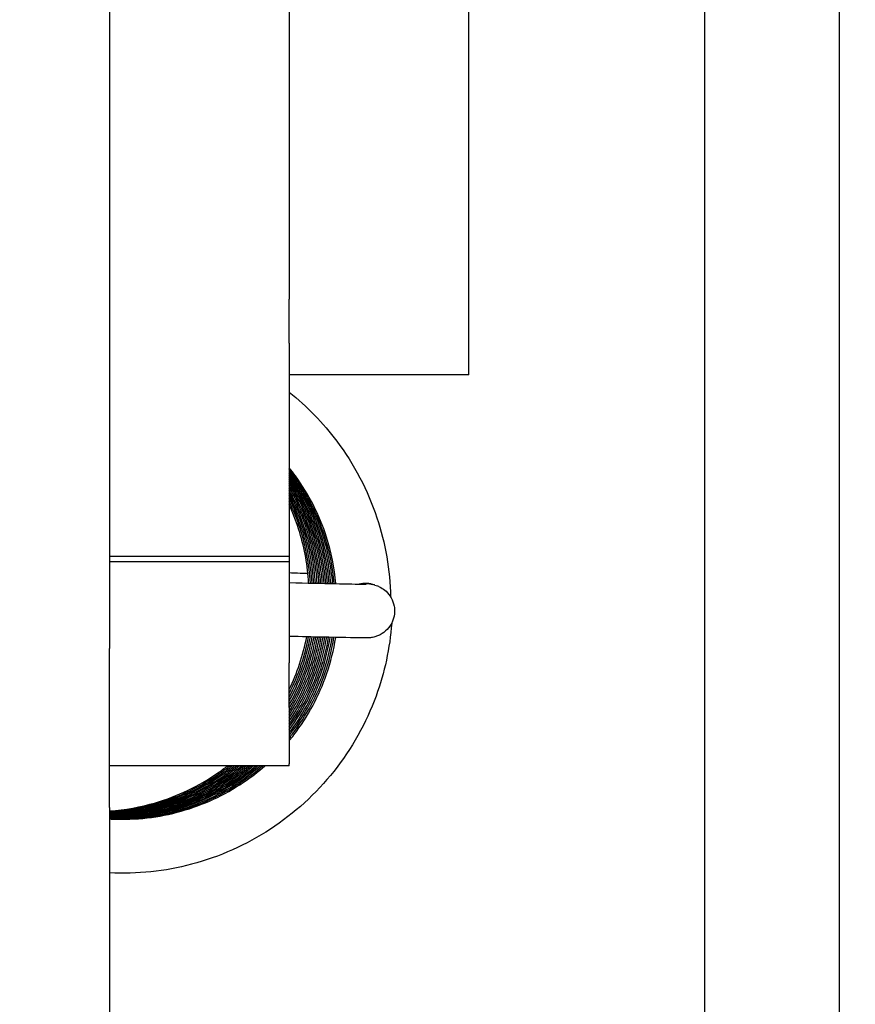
# Model space of a CAD drawing. Header units: millimetres. Extents: x 49320 to 60117, y -4209 to 20568.
# Tile 314 of 479: x 52409.08 to 52410.94, y 9893.06 to 9895.25. Entities that reach past the tile are written whole.
import ezdxf

# ---------------------------------------------------------------- set-up
doc = ezdxf.new("R2010")
doc.units = ezdxf.units.MM
doc.layers.add('_AA PROJ.warstwy', color=7, linetype='Continuous', lineweight=18, true_color=0x0000f0)
doc.layers.add('_mt_wymiary konstr', color=3, linetype='Continuous')
doc.layers.add('ARCATA', color=4, linetype='Continuous')
doc.styles.add('100', font='romans.shx', dxfattribs={"width": 0.65, "height": 18})
doc.dimstyles.new('k100', dxfattribs={"dimtxt": 18, "dimasz": 7, "dimexe": 10, "dimexo": 20, "dimgap": 4, "dimtad": 1, "dimdec": 1, "dimrnd": 0.5, "dimzin": 9, "dimdsep": 46, "dimtxsty": 'Standard', "dimcen": 12.534, "dimclrd": 256, "dimclre": 256, "dimclrt": 7, "dimadec": 0, "dimazin": 0, "dimtfac": 1, "dimtdec": 1, "dimtmove": 2, "dimatfit": 3, "dimfxl": 30, "dimfxlon": 1, "dimtolj": 1, "dimtzin": 0, "dimarcsym": 0})

# ---------------------------------------------------------------- blocks, each defined once
blk = doc.blocks.new('WINDA 2 DZ')
at = {"layer": 'ARCATA', "color": 5, "true_color": 0x1414ff}
for p, q in [((172.525, 65.0677), (172.525, 88.1177)), ((172.525, 65.0696), (172.525, 88.1158)), ((172.825, 65.0677), (172.825, 88.1177)), ((171.2, 83.5191), (171.2, 76.4648)), ((171.2, 83.5191), (171.2, 76.4648)), ((171.6, 82.212), (171.6, 77.3474)), ((171.6, 82.212), (171.6, 77.3474)), ((172, 77.074), (172, 80.059)), ((172, 77.074), (172, 80.059)), ((171.6, 77.3474), (171.6, 77.2506)), ((171.6, 77.3474), (171.6, 77.2506)), ((171.6, 77.2506), (171.6, 77.2425)), ((171.6, 77.2506), (171.6, 77.2425)), ((171.6, 77.144), (171.6, 77.2425)), ((171.6, 77.144), (171.6, 77.2425)), ((171.6, 77.144), (171.6, 76.6696)), ((171.6, 77.144), (171.6, 76.6696)), ((172, 77.074), (171.6, 77.074)), ((172, 77.074), (171.6, 77.074)), ((171.6, 76.6696), (171.2, 76.6696)), ((171.6, 76.6696), (171.2, 76.6696)), ((171.6, 76.6696), (171.2, 76.6696)), ((171.6, 76.6696), (171.2, 76.6696)), ((171.6, 76.6576), (171.2, 76.6576)), ((171.6, 76.6576), (171.2, 76.6576)), ((171.6, 76.6696), (171.6, 76.6696)), ((171.6, 76.6696), (171.6, 76.6576)), ((171.6, 76.6696), (171.6, 76.6576)), ((171.6, 76.6696), (171.6, 76.6696)), ((171.6, 76.6576), (171.6, 76.4331)), ((171.6, 76.6576), (171.6, 76.4331)), ((171.7908, 76.606), (171.7859, 76.6074)), ((171.7908, 76.606), (171.7859, 76.6074)), ((171.2, 76.1113), (171.2, 76.4648)), ((171.2, 76.1113), (171.2, 76.4648)), ((171.6, 76.3346), (171.6, 76.4331)), ((171.6, 76.3346), (171.6, 76.4331)), ((171.6, 76.3346), (171.6, 76.2084)), ((171.6, 76.3346), (171.6, 76.2084)), ((171.6, 76.2039), (171.2, 76.2039)), ((171.6, 76.2039), (171.2, 76.2039)), ((171.6, 76.2039), (171.6, 76.2084)), ((171.6, 76.2039), (171.6, 76.2084)), ((171.2, 76.1113), (171.2, 75.1901)), ((171.2, 76.1113), (171.2, 75.1901))]:
    blk.add_line(p, q, dxfattribs=at)
blk.add_arc((171.7694, 76.5499), 0.06, 70.144, 103.4937, dxfattribs=at)
blk.add_arc((171.7694, 76.5499), 0.06, 70.144, 103.4937, dxfattribs=at)
for points, knots in [([(171.6, 77.0351), (171.6396, 77.0035), (171.6753, 76.9667), (171.7443, 76.8752), (171.7748, 76.8168), (171.8139, 76.6994), (171.8244, 76.6393), (171.8257, 76.5796)], [0.2370865, 0.2370865, 0.2370865, 0.2370865, 0.3888318, 0.3888318, 0.5818495, 0.5818495, 0.7611673, 0.7611673, 0.7611673, 0.7611673]), ([(171.6, 77.0351), (171.6396, 77.0035), (171.6753, 76.9667), (171.7443, 76.8752), (171.7748, 76.8168), (171.8139, 76.6994), (171.8244, 76.6393), (171.8257, 76.5796)], [0.2370865, 0.2370865, 0.2370865, 0.2370865, 0.3888318, 0.3888318, 0.5818495, 0.5818495, 0.7611673, 0.7611673, 0.7611673, 0.7611673]), ([(171.704, 76.6092), (171.7008, 76.6444), (171.6936, 76.6794), (171.6673, 76.7614), (171.6437, 76.808), (171.6092, 76.8551), (171.6047, 76.861), (171.6, 76.8668)], [0.9741165, 0.9741165, 0.9741165, 0.9741165, 1.080046, 1.080046, 1.2336545, 1.2336545, 1.2560271, 1.2560271, 1.2560271, 1.2560271]), ([(171.704, 76.6092), (171.7008, 76.6444), (171.6936, 76.6794), (171.6673, 76.7614), (171.6437, 76.808), (171.6092, 76.8551), (171.6047, 76.861), (171.6, 76.8668)], [0.9741165, 0.9741165, 0.9741165, 0.9741165, 1.080046, 1.080046, 1.2336545, 1.2336545, 1.2560271, 1.2560271, 1.2560271, 1.2560271]), ([(171.7002, 76.6092), (171.697, 76.6456), (171.6896, 76.6817), (171.6625, 76.7645), (171.6388, 76.8109), (171.6058, 76.8556), (171.6029, 76.8594), (171.6, 76.8631)], [0.9724724, 0.9724724, 0.9724724, 0.9724724, 1.0817226, 1.0817226, 1.2349755, 1.2349755, 1.2492324, 1.2492324, 1.2492324, 1.2492324]), ([(171.7002, 76.6092), (171.697, 76.6456), (171.6896, 76.6817), (171.6625, 76.7645), (171.6388, 76.8109), (171.6058, 76.8556), (171.6029, 76.8594), (171.6, 76.8631)], [0.9724724, 0.9724724, 0.9724724, 0.9724724, 1.0817226, 1.0817226, 1.2349755, 1.2349755, 1.2492324, 1.2492324, 1.2492324, 1.2492324]), ([(171.6966, 76.6093), (171.6935, 76.6477), (171.6855, 76.6858), (171.6571, 76.7688), (171.6335, 76.8136), (171.6028, 76.8552), (171.6014, 76.857), (171.6, 76.8589)], [0.9712952, 0.9712952, 0.9712952, 0.9712952, 1.0866071, 1.0866071, 1.2355524, 1.2355524, 1.2424949, 1.2424949, 1.2424949, 1.2424949]), ([(171.6966, 76.6093), (171.6935, 76.6477), (171.6855, 76.6858), (171.6571, 76.7688), (171.6335, 76.8136), (171.6028, 76.8552), (171.6014, 76.857), (171.6, 76.8589)], [0.9712952, 0.9712952, 0.9712952, 0.9712952, 1.0866071, 1.0866071, 1.2355524, 1.2355524, 1.2424949, 1.2424949, 1.2424949, 1.2424949]), ([(171.6925, 76.6094), (171.6894, 76.6476), (171.6816, 76.6857), (171.6536, 76.7693), (171.6297, 76.8148), (171.6, 76.8551)], [0.9684676, 0.9684676, 0.9684676, 0.9684676, 1.0834547, 1.0834547, 1.2343663, 1.2343663, 1.2343663, 1.2343663]), ([(171.6925, 76.6094), (171.6894, 76.6476), (171.6816, 76.6857), (171.6536, 76.7693), (171.6297, 76.8148), (171.6, 76.8551)], [0.9684676, 0.9684676, 0.9684676, 0.9684676, 1.0834547, 1.0834547, 1.2343663, 1.2343663, 1.2343663, 1.2343663]), ([(171.6888, 76.6095), (171.6858, 76.6472), (171.6783, 76.6847), (171.6512, 76.7667), (171.6285, 76.8112), (171.6, 76.8508)], [0.9700897, 0.9700897, 0.9700897, 0.9700897, 1.0834582, 1.0834582, 1.2303723, 1.2303723, 1.2303723, 1.2303723]), ([(171.6888, 76.6095), (171.6858, 76.6472), (171.6783, 76.6847), (171.6512, 76.7667), (171.6285, 76.8112), (171.6, 76.8508)], [0.9700897, 0.9700897, 0.9700897, 0.9700897, 1.0834582, 1.0834582, 1.2303723, 1.2303723, 1.2303723, 1.2303723]), ([(171.6851, 76.6096), (171.6823, 76.6466), (171.6749, 76.6834), (171.6489, 76.7638), (171.6272, 76.8074), (171.6, 76.8465)], [0.9683163, 0.9683163, 0.9683163, 0.9683163, 1.0795708, 1.0795708, 1.2230116, 1.2230116, 1.2230116, 1.2230116]), ([(171.6851, 76.6096), (171.6823, 76.6466), (171.6749, 76.6834), (171.6489, 76.7638), (171.6272, 76.8074), (171.6, 76.8465)], [0.9683163, 0.9683163, 0.9683163, 0.9683163, 1.0795708, 1.0795708, 1.2230116, 1.2230116, 1.2230116, 1.2230116]), ([(171.6813, 76.6096), (171.6784, 76.6471), (171.671, 76.6845), (171.6456, 76.7631), (171.6255, 76.8047), (171.6, 76.8421)], [0.9679844, 0.9679844, 0.9679844, 0.9679844, 1.0807152, 1.0807152, 1.2169227, 1.2169227, 1.2169227, 1.2169227]), ([(171.6813, 76.6096), (171.6784, 76.6471), (171.671, 76.6845), (171.6456, 76.7631), (171.6255, 76.8047), (171.6, 76.8421)], [0.9679844, 0.9679844, 0.9679844, 0.9679844, 1.0807152, 1.0807152, 1.2169227, 1.2169227, 1.2169227, 1.2169227]), ([(171.6775, 76.6097), (171.6746, 76.6483), (171.667, 76.6866), (171.6418, 76.7632), (171.6232, 76.802), (171.6, 76.8374)], [0.9660746, 0.9660746, 0.9660746, 0.9660746, 1.0818932, 1.0818932, 1.2090507, 1.2090507, 1.2090507, 1.2090507]), ([(171.6775, 76.6097), (171.6746, 76.6483), (171.667, 76.6866), (171.6418, 76.7632), (171.6232, 76.802), (171.6, 76.8374)], [0.9660746, 0.9660746, 0.9660746, 0.9660746, 1.0818932, 1.0818932, 1.2090507, 1.2090507, 1.2090507, 1.2090507]), ([(171.6736, 76.6098), (171.6708, 76.6491), (171.6631, 76.6882), (171.6384, 76.7629), (171.6212, 76.7991), (171.6, 76.8325)], [0.9637412, 0.9637412, 0.9637412, 0.9637412, 1.0818638, 1.0818638, 1.2005582, 1.2005582, 1.2005582, 1.2005582]), ([(171.6736, 76.6098), (171.6708, 76.6491), (171.6631, 76.6882), (171.6384, 76.7629), (171.6212, 76.7991), (171.6, 76.8325)], [0.9637412, 0.9637412, 0.9637412, 0.9637412, 1.0818638, 1.0818638, 1.2005582, 1.2005582, 1.2005582, 1.2005582]), ([(171.6699, 76.6099), (171.667, 76.6503), (171.659, 76.6906), (171.6346, 76.7631), (171.619, 76.7964), (171.6, 76.8273)], [0.9595999, 0.9595999, 0.9595999, 0.9595999, 1.0811461, 1.0811461, 1.1900994, 1.1900994, 1.1900994, 1.1900994]), ([(171.6699, 76.6099), (171.667, 76.6503), (171.659, 76.6906), (171.6346, 76.7631), (171.619, 76.7964), (171.6, 76.8273)], [0.9595999, 0.9595999, 0.9595999, 0.9595999, 1.0811461, 1.0811461, 1.1900994, 1.1900994, 1.1900994, 1.1900994]), ([(171.6661, 76.61), (171.6634, 76.6487), (171.656, 76.6873), (171.6333, 76.7582), (171.6184, 76.7912), (171.6, 76.8221)], [0.9617053, 0.9617053, 0.9617053, 0.9617053, 1.0781426, 1.0781426, 1.1858044, 1.1858044, 1.1858044, 1.1858044]), ([(171.6661, 76.61), (171.6634, 76.6487), (171.656, 76.6873), (171.6333, 76.7582), (171.6184, 76.7912), (171.6, 76.8221)], [0.9617053, 0.9617053, 0.9617053, 0.9617053, 1.0781426, 1.0781426, 1.1858044, 1.1858044, 1.1858044, 1.1858044]), ([(171.6623, 76.61), (171.6597, 76.6488), (171.6523, 76.6875), (171.6304, 76.7562), (171.6168, 76.7874), (171.6, 76.8166)], [0.9627514, 0.9627514, 0.9627514, 0.9627514, 1.0792369, 1.0792369, 1.1802462, 1.1802462, 1.1802462, 1.1802462]), ([(171.6623, 76.61), (171.6597, 76.6488), (171.6523, 76.6875), (171.6304, 76.7562), (171.6168, 76.7874), (171.6, 76.8166)], [0.9627514, 0.9627514, 0.9627514, 0.9627514, 1.0792369, 1.0792369, 1.1802462, 1.1802462, 1.1802462, 1.1802462]), ([(171.6585, 76.6101), (171.656, 76.6504), (171.6481, 76.6906), (171.6263, 76.757), (171.6144, 76.7846), (171.6, 76.8108)], [0.9606535, 0.9606535, 0.9606535, 0.9606535, 1.0816995, 1.0816995, 1.1712425, 1.1712425, 1.1712425, 1.1712425]), ([(171.6585, 76.6101), (171.656, 76.6504), (171.6481, 76.6906), (171.6263, 76.757), (171.6144, 76.7846), (171.6, 76.8108)], [0.9606535, 0.9606535, 0.9606535, 0.9606535, 1.0816995, 1.0816995, 1.1712425, 1.1712425, 1.1712425, 1.1712425]), ([(171.6547, 76.6102), (171.6523, 76.6502), (171.6447, 76.6902), (171.6238, 76.7543), (171.6129, 76.7799), (171.6, 76.8044)], [0.9621067, 0.9621067, 0.9621067, 0.9621067, 1.0823218, 1.0823218, 1.1653295, 1.1653295, 1.1653295, 1.1653295]), ([(171.6547, 76.6102), (171.6523, 76.6502), (171.6447, 76.6902), (171.6238, 76.7543), (171.6129, 76.7799), (171.6, 76.8044)], [0.9621067, 0.9621067, 0.9621067, 0.9621067, 1.0823218, 1.0823218, 1.1653295, 1.1653295, 1.1653295, 1.1653295]), ([(171.6508, 76.6103), (171.6484, 76.6517), (171.6405, 76.6929), (171.6201, 76.7547), (171.6108, 76.7769), (171.6, 76.7983)], [0.957276, 0.957276, 0.957276, 0.957276, 1.0815441, 1.0815441, 1.1533226, 1.1533226, 1.1533226, 1.1533226]), ([(171.6508, 76.6103), (171.6484, 76.6517), (171.6405, 76.6929), (171.6201, 76.7547), (171.6108, 76.7769), (171.6, 76.7983)], [0.957276, 0.957276, 0.957276, 0.957276, 1.0815441, 1.0815441, 1.1533226, 1.1533226, 1.1533226, 1.1533226]), ([(171.647, 76.6104), (171.6446, 76.6517), (171.6369, 76.6929), (171.6175, 76.7523), (171.6094, 76.7723), (171.6, 76.7917)], [0.9558665, 0.9558665, 0.9558665, 0.9558665, 1.0798636, 1.0798636, 1.1443048, 1.1443048, 1.1443048, 1.1443048]), ([(171.647, 76.6104), (171.6446, 76.6517), (171.6369, 76.6929), (171.6175, 76.7523), (171.6094, 76.7723), (171.6, 76.7917)], [0.9558665, 0.9558665, 0.9558665, 0.9558665, 1.0798636, 1.0798636, 1.1443048, 1.1443048, 1.1443048, 1.1443048]), ([(171.6432, 76.6105), (171.6411, 76.6487), (171.6343, 76.6868), (171.617, 76.7441), (171.6092, 76.7647), (171.6, 76.7846)], [0.0393372, 0.0393372, 0.0393372, 0.0393372, 0.1540607, 0.1540607, 0.2197541, 0.2197541, 0.2197541, 0.2197541]), ([(171.6432, 76.6105), (171.6411, 76.6487), (171.6343, 76.6868), (171.617, 76.7441), (171.6092, 76.7647), (171.6, 76.7846)], [0.0393372, 0.0393372, 0.0393372, 0.0393372, 0.1540607, 0.1540607, 0.2197541, 0.2197541, 0.2197541, 0.2197541]), ([(171.6, 76.6337), (171.6065, 76.6335), (171.6128, 76.6333), (171.6268, 76.6328), (171.6345, 76.6326), (171.6415, 76.6323)], [1.43127937, 1.43127937, 1.43127937, 1.43127937, 1.46471728, 1.46471728, 1.51082287, 1.51082287, 1.51082287, 1.51082287]), ([(171.6, 76.6337), (171.6065, 76.6335), (171.6128, 76.6333), (171.6268, 76.6328), (171.6345, 76.6326), (171.6415, 76.6323)], [1.43127937, 1.43127937, 1.43127937, 1.43127937, 1.46471728, 1.46471728, 1.51082287, 1.51082287, 1.51082287, 1.51082287]), ([(171.6, 76.6115), (171.6397, 76.6105), (171.6742, 76.6098), (171.7307, 76.6086), (171.7523, 76.6082), (171.7668, 76.6081), (171.7692, 76.6081), (171.7711, 76.6081), (171.7714, 76.6081), (171.7714, 76.6081)], [1.3162429, 1.3162429, 1.3162429, 1.3162429, 1.4771173, 1.4771173, 1.6520453, 1.6520453, 1.701464, 1.701464, 1.7215428, 1.7215428, 1.7215428, 1.7215428]), ([(171.6, 76.6115), (171.6397, 76.6105), (171.6742, 76.6098), (171.7307, 76.6086), (171.7523, 76.6082), (171.7668, 76.6081), (171.7692, 76.6081), (171.7711, 76.6081), (171.7714, 76.6081), (171.7714, 76.6081)], [1.3162429, 1.3162429, 1.3162429, 1.3162429, 1.4771173, 1.4771173, 1.6520453, 1.6520453, 1.701464, 1.701464, 1.7215428, 1.7215428, 1.7215428, 1.7215428]), ([(171.7562, 76.6082), (171.7611, 76.6093), (171.7661, 76.6098), (171.7762, 76.6096), (171.7811, 76.6088), (171.7859, 76.6074)], [0.07784838, 0.07784838, 0.07784838, 0.07784838, 0.09295324, 0.09295324, 0.10797184, 0.10797184, 0.10797184, 0.10797184]), ([(171.7562, 76.6082), (171.7611, 76.6093), (171.7661, 76.6098), (171.7762, 76.6096), (171.7811, 76.6088), (171.7859, 76.6074)], [0.07784838, 0.07784838, 0.07784838, 0.07784838, 0.09295324, 0.09295324, 0.10797184, 0.10797184, 0.10797184, 0.10797184]), ([(171.7908, 76.606), (171.7927, 76.6055), (171.7947, 76.6049), (171.7991, 76.6031), (171.8017, 76.6019), (171.8082, 76.5982), (171.812, 76.5954), (171.82, 76.588), (171.8239, 76.583), (171.8301, 76.572), (171.8323, 76.5657), (171.8343, 76.5552), (171.8346, 76.551), (171.8345, 76.5468)], [0, 0, 0, 0, 0.00665232, 0.00665232, 0.01508338, 0.01508338, 0.02934943, 0.02934943, 0.04788461, 0.04788461, 0.06731296, 0.06731296, 0.07989692, 0.07989692, 0.07989692, 0.07989692]), ([(171.7908, 76.606), (171.7927, 76.6055), (171.7947, 76.6049), (171.7991, 76.6031), (171.8017, 76.6019), (171.8082, 76.5982), (171.812, 76.5954), (171.82, 76.588), (171.8239, 76.583), (171.8301, 76.572), (171.8323, 76.5657), (171.8343, 76.5552), (171.8346, 76.551), (171.8345, 76.5468)], [0, 0, 0, 0, 0.00665232, 0.00665232, 0.01508338, 0.01508338, 0.02934943, 0.02934943, 0.04788461, 0.04788461, 0.06731296, 0.06731296, 0.07989692, 0.07989692, 0.07989692, 0.07989692]), ([(171.8345, 76.5468), (171.8343, 76.5404), (171.8331, 76.5339), (171.8286, 76.5218), (171.8254, 76.516), (171.8172, 76.5059), (171.8123, 76.5015), (171.8042, 76.4963), (171.8014, 76.4948), (171.7959, 76.4925), (171.7932, 76.4915), (171.7889, 76.4903), (171.7872, 76.4899), (171.7839, 76.4893), (171.7824, 76.4891), (171.7802, 76.4888), (171.7795, 76.4888), (171.7778, 76.4886), (171.7771, 76.4886), (171.7749, 76.4885), (171.7739, 76.4885), (171.7695, 76.4884), (171.7657, 76.4884), (171.744, 76.4887), (171.7142, 76.4892), (171.652, 76.4906), (171.6273, 76.4911), (171.6, 76.4918)], [0, 0, 0, 0, 0.0193053, 0.0193053, 0.0387411, 0.0387411, 0.0581903, 0.0581903, 0.0676989, 0.0676989, 0.0764209, 0.0764209, 0.0823115, 0.0823115, 0.0891819, 0.0891819, 0.0949702, 0.0949702, 0.1045286, 0.1045286, 0.1275907, 0.1275907, 0.1967703, 0.1967703, 0.4078552, 0.4078552, 0.5186063, 0.5186063, 0.5186063, 0.5186063]), ([(171.8345, 76.5468), (171.8343, 76.5404), (171.8331, 76.5339), (171.8286, 76.5218), (171.8254, 76.516), (171.8172, 76.5059), (171.8123, 76.5015), (171.8042, 76.4963), (171.8014, 76.4948), (171.7959, 76.4925), (171.7932, 76.4915), (171.7889, 76.4903), (171.7872, 76.4899), (171.7839, 76.4893), (171.7824, 76.4891), (171.7802, 76.4888), (171.7795, 76.4888), (171.7778, 76.4886), (171.7771, 76.4886), (171.7749, 76.4885), (171.7739, 76.4885), (171.7695, 76.4884), (171.7657, 76.4884), (171.744, 76.4887), (171.7142, 76.4892), (171.652, 76.4906), (171.6273, 76.4911), (171.6, 76.4918)], [0, 0, 0, 0, 0.0193053, 0.0193053, 0.0387411, 0.0387411, 0.0581903, 0.0581903, 0.0676989, 0.0676989, 0.0764209, 0.0764209, 0.0823115, 0.0823115, 0.0891819, 0.0891819, 0.0949702, 0.0949702, 0.1045286, 0.1045286, 0.1275907, 0.1275907, 0.1967703, 0.1967703, 0.4078552, 0.4078552, 0.5186063, 0.5186063, 0.5186063, 0.5186063]), ([(171.8281, 76.5215), (171.824, 76.4662), (171.8121, 76.4111), (171.7712, 76.299), (171.739, 76.2417), (171.6595, 76.1419), (171.6114, 76.0979), (171.5047, 76.028), (171.4446, 76.0013), (171.3236, 75.9692), (171.2612, 75.9626), (171.2, 75.9656)], [0.0258896, 0.0258896, 0.0258896, 0.0258896, 0.1920381, 0.1920381, 0.3846532, 0.3846532, 0.5756073, 0.5756073, 0.7680282, 0.7680282, 0.9519185, 0.9519185, 0.9519185, 0.9519185]), ([(171.8281, 76.5215), (171.824, 76.4662), (171.8121, 76.4111), (171.7712, 76.299), (171.739, 76.2417), (171.6595, 76.1419), (171.6114, 76.0979), (171.5047, 76.028), (171.4446, 76.0013), (171.3236, 75.9692), (171.2612, 75.9626), (171.2, 75.9656)], [0.0258896, 0.0258896, 0.0258896, 0.0258896, 0.1920381, 0.1920381, 0.3846532, 0.3846532, 0.5756073, 0.5756073, 0.7680282, 0.7680282, 0.9519185, 0.9519185, 0.9519185, 0.9519185]), ([(171.6, 76.3739), (171.6088, 76.3922), (171.6164, 76.4109), (171.6295, 76.4498), (171.6349, 76.4702), (171.639, 76.4909)], [0.7122408, 0.7122408, 0.7122408, 0.7122408, 0.7728169, 0.7728169, 0.8357847, 0.8357847, 0.8357847, 0.8357847]), ([(171.6, 76.3739), (171.6088, 76.3922), (171.6164, 76.4109), (171.6295, 76.4498), (171.6349, 76.4702), (171.639, 76.4909)], [0.7122408, 0.7122408, 0.7122408, 0.7122408, 0.7728169, 0.7728169, 0.8357847, 0.8357847, 0.8357847, 0.8357847]), ([(171.6, 76.365), (171.6105, 76.3858), (171.6195, 76.4073), (171.6336, 76.4493), (171.639, 76.4699), (171.6431, 76.4908)], [0.7039917, 0.7039917, 0.7039917, 0.7039917, 0.7735788, 0.7735788, 0.8372239, 0.8372239, 0.8372239, 0.8372239]), ([(171.6, 76.365), (171.6105, 76.3858), (171.6195, 76.4073), (171.6336, 76.4493), (171.639, 76.4699), (171.6431, 76.4908)], [0.7039917, 0.7039917, 0.7039917, 0.7039917, 0.7735788, 0.7735788, 0.8372239, 0.8372239, 0.8372239, 0.8372239]), ([(171.6, 76.3565), (171.6116, 76.3785), (171.6215, 76.4013), (171.6369, 76.4461), (171.6428, 76.4682), (171.6471, 76.4907)], [0.6994497, 0.6994497, 0.6994497, 0.6994497, 0.7737077, 0.7737077, 0.8420463, 0.8420463, 0.8420463, 0.8420463]), ([(171.6, 76.3565), (171.6116, 76.3785), (171.6215, 76.4013), (171.6369, 76.4461), (171.6428, 76.4682), (171.6471, 76.4907)], [0.6994497, 0.6994497, 0.6994497, 0.6994497, 0.7737077, 0.7737077, 0.8420463, 0.8420463, 0.8420463, 0.8420463]), ([(171.6, 76.3482), (171.6136, 76.3728), (171.625, 76.3987), (171.6412, 76.4465), (171.6469, 76.4684), (171.6511, 76.4906)], [0.6887623, 0.6887623, 0.6887623, 0.6887623, 0.7730019, 0.7730019, 0.8405932, 0.8405932, 0.8405932, 0.8405932]), ([(171.6, 76.3482), (171.6136, 76.3728), (171.625, 76.3987), (171.6412, 76.4465), (171.6469, 76.4684), (171.6511, 76.4906)], [0.6887623, 0.6887623, 0.6887623, 0.6887623, 0.7730019, 0.7730019, 0.8405932, 0.8405932, 0.8405932, 0.8405932]), ([(171.6, 76.3401), (171.6148, 76.366), (171.6272, 76.3933), (171.6446, 76.4438), (171.6508, 76.467), (171.6552, 76.4905)], [0.6819142, 0.6819142, 0.6819142, 0.6819142, 0.7710879, 0.7710879, 0.8426779, 0.8426779, 0.8426779, 0.8426779]), ([(171.6, 76.3401), (171.6148, 76.366), (171.6272, 76.3933), (171.6446, 76.4438), (171.6508, 76.467), (171.6552, 76.4905)], [0.6819142, 0.6819142, 0.6819142, 0.6819142, 0.7710879, 0.7710879, 0.8426779, 0.8426779, 0.8426779, 0.8426779]), ([(171.6, 76.3323), (171.6169, 76.3608), (171.6307, 76.391), (171.6489, 76.4443), (171.6549, 76.4672), (171.6592, 76.4904)], [0.6721877, 0.6721877, 0.6721877, 0.6721877, 0.7710103, 0.7710103, 0.8416414, 0.8416414, 0.8416414, 0.8416414]), ([(171.6, 76.3323), (171.6169, 76.3608), (171.6307, 76.391), (171.6489, 76.4443), (171.6549, 76.4672), (171.6592, 76.4904)], [0.6721877, 0.6721877, 0.6721877, 0.6721877, 0.7710103, 0.7710103, 0.8416414, 0.8416414, 0.8416414, 0.8416414]), ([(171.6, 76.3251), (171.6193, 76.3566), (171.635, 76.3904), (171.6537, 76.4465), (171.6593, 76.4682), (171.6634, 76.4903)], [0.6618444, 0.6618444, 0.6618444, 0.6618444, 0.7724427, 0.7724427, 0.8395863, 0.8395863, 0.8395863, 0.8395863]), ([(171.6, 76.3251), (171.6193, 76.3566), (171.635, 76.3904), (171.6537, 76.4465), (171.6593, 76.4682), (171.6634, 76.4903)], [0.6618444, 0.6618444, 0.6618444, 0.6618444, 0.7724427, 0.7724427, 0.8395863, 0.8395863, 0.8395863, 0.8395863]), ([(171.6, 76.3176), (171.6208, 76.3504), (171.6376, 76.3858), (171.6574, 76.4444), (171.6632, 76.4671), (171.6674, 76.4902)], [0.6575342, 0.6575342, 0.6575342, 0.6575342, 0.7735954, 0.7735954, 0.8437281, 0.8437281, 0.8437281, 0.8437281]), ([(171.6, 76.3176), (171.6208, 76.3504), (171.6376, 76.3858), (171.6574, 76.4444), (171.6632, 76.4671), (171.6674, 76.4902)], [0.6575342, 0.6575342, 0.6575342, 0.6575342, 0.7735954, 0.7735954, 0.8437281, 0.8437281, 0.8437281, 0.8437281]), ([(171.6, 76.3037), (171.6237, 76.3386), (171.6429, 76.3769), (171.6647, 76.4405), (171.671, 76.4651), (171.6754, 76.4901)], [0.6456879, 0.6456879, 0.6456879, 0.6456879, 0.7721352, 0.7721352, 0.847951, 0.847951, 0.847951, 0.847951]), ([(171.6, 76.3106), (171.6222, 76.3445), (171.6403, 76.3814), (171.6611, 76.4425), (171.6671, 76.4661), (171.6714, 76.4901)], [0.6517622, 0.6517622, 0.6517622, 0.6517622, 0.7731852, 0.7731852, 0.8460571, 0.8460571, 0.8460571, 0.8460571]), ([(171.6, 76.3106), (171.6222, 76.3445), (171.6403, 76.3814), (171.6611, 76.4425), (171.6671, 76.4661), (171.6714, 76.4901)], [0.6517622, 0.6517622, 0.6517622, 0.6517622, 0.7731852, 0.7731852, 0.8460571, 0.8460571, 0.8460571, 0.8460571]), ([(171.6, 76.3037), (171.6237, 76.3386), (171.6429, 76.3769), (171.6647, 76.4405), (171.671, 76.4651), (171.6754, 76.4901)], [0.6456879, 0.6456879, 0.6456879, 0.6456879, 0.7721352, 0.7721352, 0.847951, 0.847951, 0.847951, 0.847951]), ([(171.6, 76.2968), (171.6254, 76.3331), (171.6457, 76.3732), (171.6684, 76.4392), (171.6749, 76.4644), (171.6793, 76.49)], [0.6381009, 0.6381009, 0.6381009, 0.6381009, 0.770736, 0.770736, 0.8482835, 0.8482835, 0.8482835, 0.8482835]), ([(171.6, 76.2968), (171.6254, 76.3331), (171.6457, 76.3732), (171.6684, 76.4392), (171.6749, 76.4644), (171.6793, 76.49)], [0.6381009, 0.6381009, 0.6381009, 0.6381009, 0.770736, 0.770736, 0.8482835, 0.8482835, 0.8482835, 0.8482835]), ([(171.6, 76.2905), (171.6279, 76.3292), (171.6502, 76.3724), (171.6732, 76.441), (171.6793, 76.4653), (171.6834, 76.4899)], [0.6323298, 0.6323298, 0.6323298, 0.6323298, 0.7753852, 0.7753852, 0.8500804, 0.8500804, 0.8500804, 0.8500804]), ([(171.6, 76.2905), (171.6279, 76.3292), (171.6502, 76.3724), (171.6732, 76.441), (171.6793, 76.4653), (171.6834, 76.4899)], [0.6323298, 0.6323298, 0.6323298, 0.6323298, 0.7753852, 0.7753852, 0.8500804, 0.8500804, 0.8500804, 0.8500804]), ([(171.6, 76.2843), (171.6301, 76.325), (171.6541, 76.3709), (171.6777, 76.4419), (171.6835, 76.4657), (171.6875, 76.4898)], [0.6232355, 0.6232355, 0.6232355, 0.6232355, 0.7753778, 0.7753778, 0.8484792, 0.8484792, 0.8484792, 0.8484792]), ([(171.6, 76.2843), (171.6301, 76.325), (171.6541, 76.3709), (171.6777, 76.4419), (171.6835, 76.4657), (171.6875, 76.4898)], [0.6232355, 0.6232355, 0.6232355, 0.6232355, 0.7753778, 0.7753778, 0.8484792, 0.8484792, 0.8484792, 0.8484792]), ([(171.6, 76.2771), (171.6012, 76.2787), (171.6024, 76.2803), (171.6333, 76.3221), (171.6567, 76.3677), (171.6806, 76.4393), (171.6869, 76.4644), (171.6912, 76.4897)], [0.6178561, 0.6178561, 0.6178561, 0.6178561, 0.6238513, 0.6238513, 0.7743201, 0.7743201, 0.8512707, 0.8512707, 0.8512707, 0.8512707]), ([(171.6, 76.2771), (171.6012, 76.2787), (171.6024, 76.2803), (171.6333, 76.3221), (171.6567, 76.3677), (171.6806, 76.4393), (171.6869, 76.4644), (171.6912, 76.4897)], [0.6178561, 0.6178561, 0.6178561, 0.6178561, 0.6238513, 0.6238513, 0.7743201, 0.7743201, 0.8512707, 0.8512707, 0.8512707, 0.8512707]), ([(171.6, 76.2717), (171.6016, 76.2737), (171.6031, 76.2757), (171.6353, 76.3183), (171.6599, 76.3644), (171.6848, 76.4375), (171.6913, 76.4634), (171.6956, 76.4896)], [0.6121876, 0.6121876, 0.6121876, 0.6121876, 0.6197943, 0.6197943, 0.7729801, 0.7729801, 0.8524705, 0.8524705, 0.8524705, 0.8524705]), ([(171.6, 76.2717), (171.6016, 76.2737), (171.6031, 76.2757), (171.6353, 76.3183), (171.6599, 76.3644), (171.6848, 76.4375), (171.6913, 76.4634), (171.6956, 76.4896)], [0.6121876, 0.6121876, 0.6121876, 0.6121876, 0.6197943, 0.6197943, 0.7729801, 0.7729801, 0.8524705, 0.8524705, 0.8524705, 0.8524705]), ([(171.6, 76.2657), (171.6024, 76.2687), (171.6048, 76.2717), (171.6381, 76.3153), (171.6629, 76.3614), (171.6885, 76.4355), (171.6952, 76.4623), (171.6996, 76.4895)], [0.606608, 0.606608, 0.606608, 0.606608, 0.618156, 0.618156, 0.771645, 0.771645, 0.8540983, 0.8540983, 0.8540983, 0.8540983]), ([(171.6, 76.2599), (171.6035, 76.2641), (171.6069, 76.2684), (171.6415, 76.3134), (171.6665, 76.3597), (171.6923, 76.4345), (171.6992, 76.4618), (171.7036, 76.4895)], [0.598954, 0.598954, 0.598954, 0.598954, 0.6154013, 0.6154013, 0.7697949, 0.7697949, 0.8536083, 0.8536083, 0.8536083, 0.8536083]), ([(171.6, 76.2599), (171.6035, 76.2641), (171.6069, 76.2684), (171.6415, 76.3134), (171.6665, 76.3597), (171.6923, 76.4345), (171.6992, 76.4618), (171.7036, 76.4895)], [0.598954, 0.598954, 0.598954, 0.598954, 0.6154013, 0.6154013, 0.7697949, 0.7697949, 0.8536083, 0.8536083, 0.8536083, 0.8536083]), ([(171.6, 76.2657), (171.6024, 76.2687), (171.6048, 76.2717), (171.6381, 76.3153), (171.6629, 76.3614), (171.6885, 76.4355), (171.6952, 76.4623), (171.6996, 76.4895)], [0.606608, 0.606608, 0.606608, 0.606608, 0.618156, 0.618156, 0.771645, 0.771645, 0.8540983, 0.8540983, 0.8540983, 0.8540983]), ([(171.2, 76.0875), (171.2008, 76.0875), (171.2015, 76.0875), (171.2532, 76.0855), (171.3051, 76.0916), (171.4034, 76.1199), (171.4509, 76.1424), (171.5079, 76.1814), (171.522, 76.1923), (171.5355, 76.2039)], [0.1556806, 0.1556806, 0.1556806, 0.1556806, 0.1579884, 0.1579884, 0.3111231, 0.3111231, 0.4654702, 0.4654702, 0.5187552, 0.5187552, 0.5187552, 0.5187552]), ([(171.2, 76.0971), (171.2402, 76.0982), (171.2804, 76.1045), (171.3679, 76.1296), (171.4152, 76.1517), (171.4681, 76.1878), (171.4787, 76.1956), (171.4889, 76.2039)], [0.1888669, 0.1888669, 0.1888669, 0.1888669, 0.3091549, 0.3091549, 0.4623835, 0.4623835, 0.5017672, 0.5017672, 0.5017672, 0.5017672]), ([(171.2, 76.0947), (171.2436, 76.0953), (171.2874, 76.1019), (171.3786, 76.1284), (171.4262, 76.1513), (171.479, 76.188), (171.4893, 76.1957), (171.4993, 76.2039)], [0.1811585, 0.1811585, 0.1811585, 0.1811585, 0.3117945, 0.3117945, 0.4665609, 0.4665609, 0.5052054, 0.5052054, 0.5052054, 0.5052054]), ([(171.2, 76.0959), (171.2438, 76.0967), (171.2878, 76.1036), (171.3776, 76.131), (171.424, 76.1536), (171.4752, 76.1891), (171.4848, 76.1963), (171.4942, 76.2039)], [0.1819176, 0.1819176, 0.1819176, 0.1819176, 0.3130306, 0.3130306, 0.4644759, 0.4644759, 0.5004774, 0.5004774, 0.5004774, 0.5004774]), ([(171.2, 76.0936), (171.2443, 76.0939), (171.2889, 76.1002), (171.3807, 76.1267), (171.4284, 76.1493), (171.4823, 76.1864), (171.4936, 76.1949), (171.5045, 76.2039)], [0.1786062, 0.1786062, 0.1786062, 0.1786062, 0.3113258, 0.3113258, 0.4659993, 0.4659993, 0.5082843, 0.5082843, 0.5082843, 0.5082843]), ([(171.2, 76.0983), (171.2382, 76.0997), (171.2765, 76.1057), (171.3622, 76.1299), (171.4096, 76.1519), (171.4628, 76.1878), (171.4734, 76.1956), (171.4837, 76.2039)], [0.1947701, 0.1947701, 0.1947701, 0.1947701, 0.3092003, 0.3092003, 0.4625463, 0.4625463, 0.5021289, 0.5021289, 0.5021289, 0.5021289]), ([(171.2, 76.0904), (171.2479, 76.0895), (171.2965, 76.096), (171.3922, 76.1234), (171.4403, 76.1459), (171.4956, 76.1842), (171.508, 76.1938), (171.52, 76.2039)], [0.1679914, 0.1679914, 0.1679914, 0.1679914, 0.3119437, 0.3119437, 0.4673925, 0.4673925, 0.5143447, 0.5143447, 0.5143447, 0.5143447]), ([(171.2, 76.0857), (171.2022, 76.0856), (171.2044, 76.0855), (171.2578, 76.083), (171.3101, 76.089), (171.4086, 76.1168), (171.456, 76.1387), (171.5147, 76.1784), (171.5306, 76.1907), (171.5457, 76.2039)], [0.1470442, 0.1470442, 0.1470442, 0.1470442, 0.153637, 0.153637, 0.3079182, 0.3079182, 0.4611162, 0.4611162, 0.5211411, 0.5211411, 0.5211411, 0.5211411]), ([(171.2, 76.0893), (171.2507, 76.0879), (171.3023, 76.0949), (171.3999, 76.124), (171.4473, 76.1466), (171.5017, 76.1846), (171.5137, 76.194), (171.5253, 76.2039)], [0.1614598, 0.1614598, 0.1614598, 0.1614598, 0.3139729, 0.3139729, 0.4678592, 0.4678592, 0.513524, 0.513524, 0.513524, 0.513524]), ([(171.2, 76.0881), (171.2514, 76.0862), (171.3038, 76.0932), (171.4009, 76.1223), (171.447, 76.1442), (171.5029, 76.1819), (171.5169, 76.1926), (171.5304, 76.2039)], [0.1595356, 0.1595356, 0.1595356, 0.1595356, 0.3142188, 0.3142188, 0.4643381, 0.4643381, 0.51695, 0.51695, 0.51695, 0.51695]), ([(171.2, 76.0915), (171.2459, 76.0909), (171.2922, 76.097), (171.3852, 76.1233), (171.4326, 76.1453), (171.4886, 76.183), (171.502, 76.1931), (171.5149, 76.2039)], [0.171121, 0.171121, 0.171121, 0.171121, 0.3086451, 0.3086451, 0.4617375, 0.4617375, 0.5119285, 0.5119285, 0.5119285, 0.5119285]), ([(171.2, 76.0866), (171.2013, 76.0866), (171.2026, 76.0865), (171.2549, 76.0842), (171.3069, 76.0902), (171.4051, 76.118), (171.4525, 76.1401), (171.5107, 76.1795), (171.5261, 76.1912), (171.5407, 76.2039)], [0.1524334, 0.1524334, 0.1524334, 0.1524334, 0.1564008, 0.1564008, 0.3097543, 0.3097543, 0.4632718, 0.4632718, 0.5210471, 0.5210471, 0.5210471, 0.5210471]), ([(171.2, 76.0926), (171.2449, 76.0924), (171.2902, 76.0985), (171.3824, 76.1248), (171.4299, 76.147), (171.4852, 76.1845), (171.4977, 76.1939), (171.5098, 76.2039)], [0.1756338, 0.1756338, 0.1756338, 0.1756338, 0.3102471, 0.3102471, 0.4639952, 0.4639952, 0.5109246, 0.5109246, 0.5109246, 0.5109246]), ([(171.2, 76.1035), (171.2346, 76.1059), (171.269, 76.1121), (171.3511, 76.1361), (171.3984, 76.1585), (171.448, 76.1928), (171.4554, 76.1983), (171.4626, 76.2039)], [0.2073945, 0.2073945, 0.2073945, 0.2073945, 0.311003, 0.311003, 0.4645641, 0.4645641, 0.4921744, 0.4921744, 0.4921744, 0.4921744]), ([(171.2, 76.1009), (171.2357, 76.1029), (171.2713, 76.1088), (171.3554, 76.1324), (171.4038, 76.1549), (171.4556, 76.1904), (171.4646, 76.197), (171.4733, 76.2039)], [0.2038913, 0.2038913, 0.2038913, 0.2038913, 0.3107885, 0.3107885, 0.4667643, 0.4667643, 0.5000268, 0.5000268, 0.5000268, 0.5000268]), ([(171.2, 76.0996), (171.238, 76.1013), (171.2759, 76.1075), (171.3614, 76.1322), (171.4088, 76.1547), (171.4604, 76.1901), (171.4695, 76.1968), (171.4785, 76.2039)], [0.1975464, 0.1975464, 0.1975464, 0.1975464, 0.3112377, 0.3112377, 0.4651202, 0.4651202, 0.4992831, 0.4992831, 0.4992831, 0.4992831]), ([(171.2, 76.1022), (171.236, 76.1044), (171.2719, 76.1107), (171.3557, 76.1352), (171.4032, 76.158), (171.453, 76.1926), (171.4605, 76.1982), (171.4679, 76.2039)], [0.2039364, 0.2039364, 0.2039364, 0.2039364, 0.31181, 0.31181, 0.4663618, 0.4663618, 0.4943284, 0.4943284, 0.4943284, 0.4943284]), ([(171.2, 76.1009), (171.2357, 76.1029), (171.2713, 76.1088), (171.3554, 76.1324), (171.4038, 76.1549), (171.4556, 76.1904), (171.4646, 76.197), (171.4733, 76.2039)], [0.2038913, 0.2038913, 0.2038913, 0.2038913, 0.3107885, 0.3107885, 0.4667643, 0.4667643, 0.5000268, 0.5000268, 0.5000268, 0.5000268]), ([(171.2, 76.0983), (171.2382, 76.0997), (171.2765, 76.1057), (171.3622, 76.1299), (171.4096, 76.1519), (171.4628, 76.1878), (171.4734, 76.1956), (171.4837, 76.2039)], [0.1947701, 0.1947701, 0.1947701, 0.1947701, 0.3092003, 0.3092003, 0.4625463, 0.4625463, 0.5021289, 0.5021289, 0.5021289, 0.5021289]), ([(171.2, 76.0959), (171.2438, 76.0967), (171.2878, 76.1036), (171.3776, 76.131), (171.424, 76.1536), (171.4752, 76.1891), (171.4848, 76.1963), (171.4942, 76.2039)], [0.1819176, 0.1819176, 0.1819176, 0.1819176, 0.3130306, 0.3130306, 0.4644759, 0.4644759, 0.5004774, 0.5004774, 0.5004774, 0.5004774]), ([(171.2, 76.0996), (171.238, 76.1013), (171.2759, 76.1075), (171.3614, 76.1322), (171.4088, 76.1547), (171.4604, 76.1901), (171.4695, 76.1968), (171.4785, 76.2039)], [0.1975464, 0.1975464, 0.1975464, 0.1975464, 0.3112377, 0.3112377, 0.4651202, 0.4651202, 0.4992831, 0.4992831, 0.4992831, 0.4992831]), ([(171.2, 76.0947), (171.2436, 76.0953), (171.2874, 76.1019), (171.3786, 76.1284), (171.4262, 76.1513), (171.479, 76.188), (171.4893, 76.1957), (171.4993, 76.2039)], [0.1811585, 0.1811585, 0.1811585, 0.1811585, 0.3117945, 0.3117945, 0.4665609, 0.4665609, 0.5052054, 0.5052054, 0.5052054, 0.5052054]), ([(171.2, 76.0936), (171.2443, 76.0939), (171.2889, 76.1002), (171.3807, 76.1267), (171.4284, 76.1493), (171.4823, 76.1864), (171.4936, 76.1949), (171.5045, 76.2039)], [0.1786062, 0.1786062, 0.1786062, 0.1786062, 0.3113258, 0.3113258, 0.4659993, 0.4659993, 0.5082843, 0.5082843, 0.5082843, 0.5082843]), ([(171.2, 76.0926), (171.2449, 76.0924), (171.2902, 76.0985), (171.3824, 76.1248), (171.4299, 76.147), (171.4852, 76.1845), (171.4977, 76.1939), (171.5098, 76.2039)], [0.1756338, 0.1756338, 0.1756338, 0.1756338, 0.3102471, 0.3102471, 0.4639952, 0.4639952, 0.5109246, 0.5109246, 0.5109246, 0.5109246]), ([(171.2, 76.0971), (171.2402, 76.0982), (171.2804, 76.1045), (171.3679, 76.1296), (171.4152, 76.1517), (171.4681, 76.1878), (171.4787, 76.1956), (171.4889, 76.2039)], [0.1888669, 0.1888669, 0.1888669, 0.1888669, 0.3091549, 0.3091549, 0.4623835, 0.4623835, 0.5017672, 0.5017672, 0.5017672, 0.5017672]), ([(171.2, 76.1022), (171.236, 76.1044), (171.2719, 76.1107), (171.3557, 76.1352), (171.4032, 76.158), (171.453, 76.1926), (171.4605, 76.1982), (171.4679, 76.2039)], [0.2039364, 0.2039364, 0.2039364, 0.2039364, 0.31181, 0.31181, 0.4663618, 0.4663618, 0.4943284, 0.4943284, 0.4943284, 0.4943284]), ([(171.2, 76.0915), (171.2459, 76.0909), (171.2922, 76.097), (171.3852, 76.1233), (171.4326, 76.1453), (171.4886, 76.183), (171.502, 76.1931), (171.5149, 76.2039)], [0.171121, 0.171121, 0.171121, 0.171121, 0.3086451, 0.3086451, 0.4617375, 0.4617375, 0.5119285, 0.5119285, 0.5119285, 0.5119285]), ([(171.2, 76.1035), (171.2346, 76.1059), (171.269, 76.1121), (171.3511, 76.1361), (171.3984, 76.1585), (171.448, 76.1928), (171.4554, 76.1983), (171.4626, 76.2039)], [0.2073945, 0.2073945, 0.2073945, 0.2073945, 0.311003, 0.311003, 0.4645641, 0.4645641, 0.4921744, 0.4921744, 0.4921744, 0.4921744]), ([(171.2, 76.0857), (171.2022, 76.0856), (171.2044, 76.0855), (171.2578, 76.083), (171.3101, 76.089), (171.4086, 76.1168), (171.456, 76.1387), (171.5147, 76.1784), (171.5306, 76.1907), (171.5457, 76.2039)], [0.1470442, 0.1470442, 0.1470442, 0.1470442, 0.153637, 0.153637, 0.3079182, 0.3079182, 0.4611162, 0.4611162, 0.5211411, 0.5211411, 0.5211411, 0.5211411]), ([(171.2, 76.0904), (171.2479, 76.0895), (171.2965, 76.096), (171.3922, 76.1234), (171.4403, 76.1459), (171.4956, 76.1842), (171.508, 76.1938), (171.52, 76.2039)], [0.1679914, 0.1679914, 0.1679914, 0.1679914, 0.3119437, 0.3119437, 0.4673925, 0.4673925, 0.5143447, 0.5143447, 0.5143447, 0.5143447]), ([(171.2, 76.0881), (171.2514, 76.0862), (171.3038, 76.0932), (171.4009, 76.1223), (171.447, 76.1442), (171.5029, 76.1819), (171.5169, 76.1926), (171.5304, 76.2039)], [0.1595356, 0.1595356, 0.1595356, 0.1595356, 0.3142188, 0.3142188, 0.4643381, 0.4643381, 0.51695, 0.51695, 0.51695, 0.51695]), ([(171.2, 76.0875), (171.2008, 76.0875), (171.2015, 76.0875), (171.2532, 76.0855), (171.3051, 76.0916), (171.4034, 76.1199), (171.4509, 76.1424), (171.5079, 76.1814), (171.522, 76.1923), (171.5355, 76.2039)], [0.1556806, 0.1556806, 0.1556806, 0.1556806, 0.1579884, 0.1579884, 0.3111231, 0.3111231, 0.4654702, 0.4654702, 0.5187552, 0.5187552, 0.5187552, 0.5187552]), ([(171.2, 76.0866), (171.2013, 76.0866), (171.2026, 76.0865), (171.2549, 76.0842), (171.3069, 76.0902), (171.4051, 76.118), (171.4525, 76.1401), (171.5107, 76.1795), (171.5261, 76.1912), (171.5407, 76.2039)], [0.1524334, 0.1524334, 0.1524334, 0.1524334, 0.1564008, 0.1564008, 0.3097543, 0.3097543, 0.4632718, 0.4632718, 0.5210471, 0.5210471, 0.5210471, 0.5210471]), ([(171.2, 76.0893), (171.2507, 76.0879), (171.3023, 76.0949), (171.3999, 76.124), (171.4473, 76.1466), (171.5017, 76.1846), (171.5137, 76.194), (171.5253, 76.2039)], [0.1614598, 0.1614598, 0.1614598, 0.1614598, 0.3139729, 0.3139729, 0.4678592, 0.4678592, 0.513524, 0.513524, 0.513524, 0.513524])]:
    blk.add_open_spline(points, degree=3, knots=knots, dxfattribs=at)
blk = doc.blocks.new('*D1604')
at = {"layer": '_mt_wymiary konstr', "lineweight": -2}
for p, q in [((52253.0763, 9894.3393), (52253.0763, 9888.2794)), ((52418.0763, 9885.3334), (52418.0763, 9888.2794)), ((52260.0763, 9878.2794), (52411.0763, 9878.2794))]:
    blk.add_line(p, q, dxfattribs=at)
at = {"layer": '_mt_wymiary konstr'}
for points in [[(52260.0763, 9879.4461), (52260.0763, 9877.1127), (52253.0763, 9878.2794)], [(52411.0763, 9877.1127), (52411.0763, 9879.4461), (52418.0763, 9878.2794)]]:
    blk.add_solid(points, dxfattribs=at)
at = {"layer": 'Defpoints', "color": 0}
for p in [(52418.0763, 9878.2794), (52253.0763, 9874.3393), (52418.0763, 9865.3334)]:
    blk.add_point(p, dxfattribs=at)
at = {"layer": '_mt_wymiary konstr', "color": 7, "insert": (52335.5763, 9891.2794), "char_height": 18, "attachment_point": 5, "style": '100'}
blk.add_mtext('\\A1;165', dxfattribs=at)
blk = doc.blocks.new('*D1605')
at = {"layer": '_mt_wymiary konstr', "lineweight": -2}
for p, q in [((52418.0763, 9885.3334), (52418.0763, 9888.2794)), ((52433.0763, 9882.8005), (52433.0763, 9888.2794)), ((52411.0763, 9878.2794), (52404.0763, 9878.2794)), ((52418.0763, 9878.2794), (52433.0763, 9878.2794)), ((52440.0763, 9878.2794), (52447.0763, 9878.2794))]:
    blk.add_line(p, q, dxfattribs=at)
at = {"layer": '_mt_wymiary konstr'}
for points in [[(52411.0763, 9877.1127), (52411.0763, 9879.4461), (52418.0763, 9878.2794)], [(52440.0763, 9879.4461), (52440.0763, 9877.1127), (52433.0763, 9878.2794)]]:
    blk.add_solid(points, dxfattribs=at)
at = {"layer": 'Defpoints', "color": 0}
for p in [(52433.0763, 9878.2794), (52418.0763, 9865.3334), (52433.0763, 9862.8005)]:
    blk.add_point(p, dxfattribs=at)
at = {"layer": '_mt_wymiary konstr', "color": 7, "insert": (52425.5763, 9903.2794), "char_height": 18, "attachment_point": 5, "style": '100'}
blk.add_mtext('\\A1;15', dxfattribs=at)

msp = doc.modelspace()

# ---------------------------------------------------------------- block references
at = {"layer": '_AA PROJ.warstwy', "ltscale": 3}
msp.add_blockref('WINDA 2 DZ', (52238.0763, 9817.3867), dxfattribs=at)

# ---------------------------------------------------------------- dimensions: what is measured, and where the dimension line sits
at = {"layer": '_mt_wymiary konstr'}
for base, p1, p2, picture, middle in [((52433.0763, 9878.2794), (52418.0763, 9865.3334), (52433.0763, 9862.8005), '*D1605', (52425.5763, 9903.2794)), ((52418.0763, 9878.2794), (52253.0763, 9874.3393), (52418.0763, 9865.3334), '*D1604', (52335.5763, 9891.2794))]:
    dim = msp.add_linear_dim(base=base, p1=p1, p2=p2, dimstyle='k100', override={"dimtxsty": '100'}, dxfattribs=at)
    dim.commit()
    dim.dimension.update_dxf_attribs({"geometry": picture, "text_midpoint": middle})

doc.saveas('drawing.dxf')
